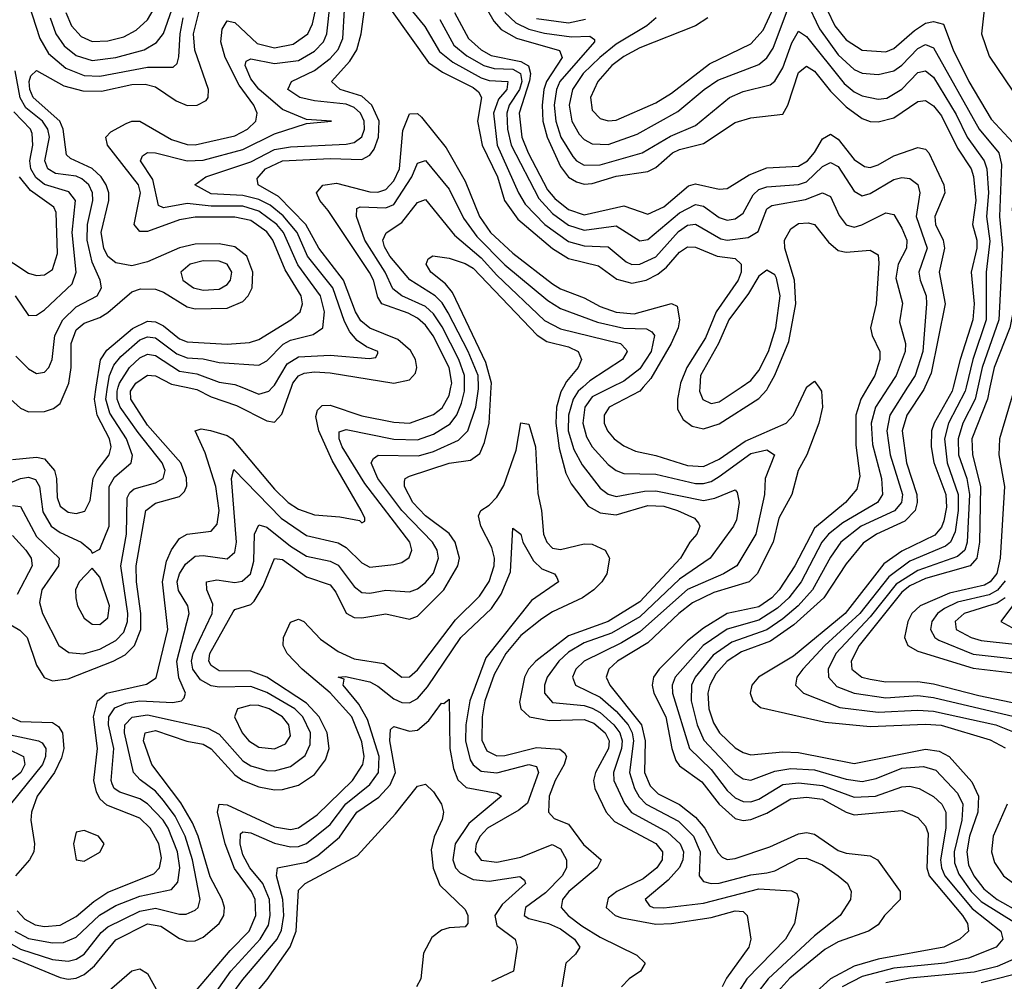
# Model space of a CAD drawing. Header units: inches. Extents: x 990535 to 1117859, y 769386 to 892122.
# Tile 841 of 1056: x 1043948 to 1046428, y 878504 to 880926. Entities that reach past the tile are written whole.
import ezdxf

# ---------------------------------------------------------------- set-up
doc = ezdxf.new("R2010")
doc.units = ezdxf.units.IN
doc.header["$MEASUREMENT"] = 0
doc.layers.add('B0847', color=7, linetype='Continuous')
doc.layers.add('B0848', color=7, linetype='Continuous')

msp = doc.modelspace()

# ---------------------------------------------------------------- linework, layer by layer
at = {"layer": 'B0847', "color": 5}
for points, elevation in [([(1043890, 879745.9), (1043950, 879770.3), (1043970, 879773.3), (1043987.9, 879767.9), (1043997.6, 879750), (1044006.1, 879686.1), (1044027.3, 879650), (1044050, 879634), (1044102.6, 879610), (1044126.7, 879590), (1044130, 879582), (1044150, 879592.1), (1044173.3, 879650), (1044173, 879750), (1044186.4, 879773.6), (1044228.6, 879810), (1044231.6, 879828.4), (1044216.4, 879870), (1044175.1, 879935.1), (1044164.5, 879970), (1044169.2, 880000)], 3560), ([(1043906.3, 878610), (1043950, 878584.8), (1044030, 878559.3), (1044070, 878554.8), (1044090, 878560.1), (1044110, 878572.5), (1044152.8, 878627.2), (1044170, 878641.3), (1044250, 878681), (1044290, 878688.1), (1044350, 878673.1), (1044367.1, 878672.9), (1044390, 878683.1), (1044397.3, 878690), (1044402.7, 878710), (1044383.1, 878810), (1044365, 878870), (1044339.7, 878919.7), (1044310, 878959), (1044290, 878982.9), (1044251.3, 879011.3), (1044234.5, 879030), (1044211.6, 879130), (1044212.3, 879150), (1044230.8, 879169.2), (1044270, 879175.3), (1044421.9, 879141.9), (1044450, 879126.6), (1044510, 879059.5), (1044530, 879046.5), (1044570, 879034.7), (1044590, 879034.4), (1044630, 879045.1), (1044667.2, 879072.8), (1044679.5, 879100.5), (1044680.1, 879130), (1044660.7, 879170), (1044640.7, 879190), (1044570, 879231.6), (1044530, 879246.4), (1044450, 879244.5), (1044430, 879248.4), (1044403.5, 879263.5), (1044383.6, 879290), (1044380.8, 879310), (1044385, 879330), (1044432.7, 879430), (1044434, 879454), (1044418.8, 879490), (1044418.5, 879510), (1044444.6, 879515.4), (1044490, 879508.4), (1044508.6, 879511.4), (1044528.9, 879530), (1044537.9, 879562.1), (1044539.1, 879630), (1044550, 879653.2), (1044570, 879647.8), (1044630, 879600.2), (1044670, 879574.9), (1044730, 879561.8), (1044750, 879552), (1044790, 879498.3), (1044810, 879483.1), (1044830, 879481.7), (1044870, 879488.9), (1044930, 879485.2), (1044950, 879492.8), (1044970, 879508.2), (1044990, 879532), (1045002.7, 879570), (1044999.5, 879590), (1044987.5, 879610), (1044910.8, 879690), (1044850.2, 879770), (1044833.5, 879810), (1044839.2, 879820.8), (1044850.9, 879829.1), (1044952.4, 879827.6), (1044990, 879838.2), (1045053.5, 879866.5), (1045076.8, 879890), (1045096.6, 879950), (1045103.9, 879996.1), (1045103.7, 880000)], 3440), ([(1043910.3, 880000), (1043924.3, 879970), (1043950, 879947.1), (1043970, 879938.3), (1044010, 879939.2), (1044033.3, 879946.7), (1044050, 879959.5), (1044067.3, 880000)], 3620), ([(1043911.3, 879410), (1043948.5, 879388.5), (1043966.3, 879370), (1043990, 879299.8), (1044009.1, 879269.1), (1044030, 879261.1), (1044070, 879265.4), (1044183.2, 879310), (1044213.8, 879326.2), (1044237.1, 879350), (1044252.8, 879390), (1044253, 879430), (1044241.6, 879510), (1044240.8, 879550), (1044265.2, 879690), (1044290, 879707.8), (1044350, 879724.6), (1044362.5, 879737.5), (1044368.4, 879751.6), (1044367.8, 879772.2), (1044353.9, 879810), (1044270, 879904.3), (1044227.7, 879970), (1044226.9, 879990), (1044233.4, 880000)], 3520), ([(1043930, 879818.2), (1043990, 879824.2), (1044010, 879819.4), (1044035.4, 879790), (1044040.7, 879770), (1044042.4, 879722.4), (1044050, 879700.8), (1044070, 879685.7), (1044090, 879681.9), (1044111.8, 879688.2), (1044125.1, 879714.9), (1044132.9, 879770), (1044142.6, 879790), (1044173.3, 879830), (1044178.2, 879850), (1044174.1, 879870), (1044143.3, 879930), (1044135.8, 879970), (1044140.5, 880000)], 3580), ([(1043930, 879702.1), (1043950, 879700.1), (1043990, 879624.3), (1044046.9, 879570), (1044045.2, 879550), (1044003.2, 879490), (1043997.9, 879457.9), (1044005.4, 879430), (1044046.4, 879350), (1044071.7, 879331.7), (1044108.6, 879328.6), (1044150, 879340.8), (1044190, 879361.9), (1044210, 879383.3), (1044219.2, 879410), (1044219.8, 879430), (1044202.2, 879550), (1044216.8, 879630), (1044218.5, 879721.5), (1044224.9, 879735.1), (1044236, 879744), (1044290, 879759.6), (1044308.8, 879770), (1044313.8, 879790), (1044306.4, 879810), (1044245.9, 879885.9), (1044200.8, 879950), (1044193.3, 879970), (1044193, 879990), (1044196, 880000)], 3540), ([(1043930, 878563.1), (1044050, 878513.7), (1044070, 878509.8), (1044090, 878512.3), (1044110, 878521.1), (1044136.5, 878543.5), (1044190, 878608.8), (1044270, 878648.5), (1044303, 878643), (1044350, 878611.9), (1044370, 878605.5), (1044390, 878605.9), (1044410, 878615.2), (1044450, 878650.1), (1044461.7, 878670), (1044463.9, 878690), (1044457.9, 878710), (1044427.2, 878767.2), (1044397.3, 878870), (1044383.2, 878903.2), (1044353.5, 878953.5), (1044280.2, 879050), (1044259.3, 879110), (1044263.5, 879130), (1044290, 879135.4), (1044368.9, 879108.9), (1044410, 879100.9), (1044430, 879089.5), (1044490, 879024.1), (1044510.2, 879010.2), (1044550, 878993.8), (1044590, 878986), (1044610, 878986.8), (1044650, 878998.3), (1044690, 879025.3), (1044718.3, 879061.7), (1044727.1, 879090), (1044722.4, 879130), (1044702.3, 879170), (1044670, 879204.6), (1044570, 879269.6), (1044530, 879285.2), (1044450, 879286.1), (1044430, 879299.1), (1044424.5, 879310), (1044426.9, 879330), (1044485.4, 879434.6), (1044490, 879440.3), (1044530, 879452.6), (1044538.3, 879461.7), (1044560.8, 879499.2), (1044590, 879569.1), (1044610, 879566.1), (1044670, 879522.7), (1044730, 879502.9), (1044744.3, 879484.3), (1044770, 879431.1), (1044790, 879420.2), (1044810, 879419.5), (1044869.7, 879429.7), (1044930, 879416), (1044950, 879424), (1045016.3, 879490), (1045051.2, 879550), (1045055.4, 879570), (1045045, 879610), (1045030, 879631.5), (1044970, 879676.5), (1044938.4, 879710), (1044917.1, 879750), (1044917.5, 879762.5), (1044919.2, 879770), (1044930, 879776.5), (1045030, 879809.1), (1045083.3, 879816.7), (1045106.8, 879833.2), (1045118.8, 879861.2), (1045130, 879910), (1045135.6, 880000)], 3420), ([(1043935.9, 878630), (1043970, 878611.8), (1044030, 878600.8), (1044058.2, 878601.8), (1044090, 878615.6), (1044149.2, 878670.8), (1044190, 878695.3), (1044250, 878718.5), (1044330, 878735.1), (1044346.3, 878753.7), (1044351.5, 878790), (1044344.9, 878830), (1044321.9, 878890), (1044309.5, 878910), (1044270, 878950.7), (1044250, 878963.4), (1044200, 878980), (1044185.8, 878990), (1044181.1, 879001.1), (1044177.9, 879010), (1044185.3, 879090), (1044171.7, 879150), (1044172.5, 879170), (1044187.1, 879192.9), (1044215.4, 879204.6), (1044250.2, 879210.2), (1044333.7, 879206.3), (1044355.1, 879210), (1044361.9, 879218.1), (1044365.3, 879230), (1044348.6, 879268.6), (1044343.2, 879310), (1044374.8, 879430), (1044371.4, 879450), (1044347.9, 879487.9), (1044344.8, 879510), (1044350, 879530), (1044365.7, 879554.3), (1044390, 879574.4), (1044410, 879576.1), (1044470, 879567.8), (1044490, 879584.8), (1044494, 879610), (1044481.2, 879770), (1044487.1, 879792.9), (1044606.3, 879670), (1044670, 879626.6), (1044750, 879608.1), (1044770, 879596.2), (1044810, 879557.5), (1044830, 879547.2), (1044890, 879553.5), (1044910, 879559.1), (1044928.9, 879571.1), (1044935.5, 879590), (1044930.2, 879610), (1044817.4, 879757.4), (1044760, 879850), (1044752.3, 879870), (1044752.6, 879887.4), (1044770, 879893.6), (1044890, 879869.4), (1044950, 879867.4), (1044990, 879882.2), (1045032.1, 879907.9), (1045049.2, 879930.8), (1045060.3, 879959.7), (1045068.3, 879990), (1045068.3, 880000)], 3460), ([(1043941.4, 878681.4), (1043960.3, 878660.3), (1043986.6, 878646.6), (1044010, 878642), (1044050, 878645.3), (1044090, 878667.4), (1044134.7, 878705.3), (1044170, 878728.3), (1044285.3, 878774.7), (1044299.6, 878790), (1044305, 878815), (1044298.2, 878850), (1044276.7, 878890), (1044250, 878915.2), (1044167.5, 878947.5), (1044150, 878963.7), (1044141, 878981), (1044134.9, 879010), (1044144.1, 879090), (1044133.9, 879170), (1044143.9, 879210), (1044166.8, 879230), (1044267.3, 879252.7), (1044291.8, 879268.2), (1044321, 879390), (1044307.4, 879510), (1044317.9, 879562.1), (1044330, 879590.6), (1044350, 879619.5), (1044370, 879630), (1044430, 879637.4), (1044445.1, 879654.9), (1044450.3, 879690), (1044442, 879750), (1044414.9, 879834.9), (1044389.5, 879890.5), (1044405, 879895), (1044428.5, 879891.5), (1044470, 879878.5), (1044483.4, 879870), (1044590, 879743.1), (1044624.3, 879710), (1044650, 879692.7), (1044690, 879679), (1044754, 879674), (1044804.1, 879664.1), (1044810, 879658.7), (1044817, 879663), (1044817.2, 879670), (1044808.2, 879690), (1044735.3, 879815.3), (1044701.4, 879890), (1044693.5, 879926.5), (1044697.8, 879942.2), (1044710, 879954.4), (1044730, 879955.2), (1044810, 879927.8), (1044890, 879912.5), (1044930, 879910), (1044990, 879931.2), (1045012, 879948), (1045030, 879979.6), (1045034.2, 880000)], 3480), ([(1044366.9, 880000), (1044394.1, 879994.1), (1044430, 879975.6), (1044494.2, 879954.2), (1044570, 879915.4), (1044590, 879912.1), (1044608.1, 879931.9), (1044632.2, 880000)], 3520), ([(1044507.1, 880000), (1044550, 879983), (1044575.4, 879990), (1044584.8, 880000)], 3540), ([(1045317.6, 880000), (1045311.3, 879988.7), (1045300, 879950), (1045298.2, 879910), (1045307, 879847), (1045323.4, 879783.4), (1045337, 879757), (1045380.2, 879700.2), (1045410, 879684.2), (1045450, 879678.9), (1045530, 879702), (1045570, 879700.4), (1045604.8, 879690), (1045647.3, 879670), (1045657.4, 879657.4), (1045661.3, 879650), (1045653.8, 879630), (1045636, 879610), (1045612.8, 879570), (1045510, 879459.7), (1045430, 879409.8), (1045330, 879374.1), (1045247.9, 879310), (1045229.6, 879290), (1045219.4, 879270), (1045207.2, 879207.2), (1045210.1, 879190), (1045231.8, 879170), (1045281.2, 879161.2), (1045370, 879163.5), (1045394.1, 879154.1), (1045422.9, 879130), (1045432.7, 879110), (1045430.9, 879090), (1045398.5, 879030), (1045393.6, 879010), (1045396.8, 878990), (1045425.5, 878930), (1045446.4, 878906.4), (1045550, 878851.3), (1045567.2, 878830), (1045566.2, 878810), (1045553, 878790), (1045518, 878762), (1045451.9, 878730), (1045430, 878713.2), (1045424.9, 878690), (1045448, 878670), (1045464.2, 878664.2), (1045550, 878647.8), (1045590, 878649.5), (1045690, 878664.7), (1045750, 878681.5), (1045770, 878680.1), (1045780.1, 878670), (1045789.5, 878610), (1045784.4, 878590), (1045728.3, 878511.7), (1045717.3, 878490)], 3420), ([(1045366.1, 880000), (1045354.9, 879990), (1045341.8, 879970), (1045330.4, 879930), (1045329.4, 879890), (1045343.4, 879843.4), (1045364.7, 879804.7), (1045410, 879746.3), (1045430, 879730.4), (1045450, 879725.3), (1045521.4, 879738.6), (1045550, 879739.5), (1045670, 879715.2), (1045699.2, 879720.8), (1045750, 879741.7), (1045755.4, 879735.4), (1045759.9, 879710), (1045753.8, 879666.2), (1045746.3, 879650), (1045687.4, 879570), (1045610, 879516.6), (1045510, 879422.2), (1045438.8, 879381.2), (1045370, 879356.4), (1045330, 879332.9), (1045305.7, 879310), (1045276.9, 879270), (1045269.8, 879250), (1045269.7, 879230), (1045290, 879206.1), (1045370, 879198.5), (1045390, 879192.1), (1045410, 879180.6), (1045444.6, 879150), (1045459.4, 879130), (1045465.5, 879110), (1045464.1, 879090), (1045443.4, 879030), (1045444.8, 879010), (1045471.6, 878951.6), (1045489, 878929), (1045579.7, 878879.7), (1045611.8, 878850), (1045619.6, 878830), (1045618.3, 878810), (1045609.7, 878790.3), (1045581.5, 878758.4), (1045523.2, 878710), (1045534.5, 878694.5), (1045543.7, 878690), (1045570, 878688.9), (1045670, 878701), (1045810, 878737.1), (1045892.3, 878732.3), (1045905.1, 878725.1), (1045910.1, 878710.1), (1045899.7, 878650), (1045877.1, 878610), (1045779.7, 878510), (1045760, 878480)], 3440), ([(1045438.9, 880000), (1045390, 879975.6), (1045371.8, 879950), (1045366.7, 879910), (1045375.2, 879875.2), (1045390, 879849.7), (1045430, 879805.4), (1045450, 879790.4), (1045470, 879782.8), (1045550, 879780.8), (1045650, 879758), (1045670, 879758), (1045690, 879763.1), (1045710, 879774.9), (1045790, 879833.5), (1045830, 879842.2), (1045848.9, 879830), (1045825.4, 879770), (1045824, 879730), (1045802.1, 879630), (1045754.6, 879550), (1045721, 879530), (1045630, 879490.8), (1045510, 879384.2), (1045463.8, 879356.2), (1045370.1, 879310), (1045349.1, 879290), (1045340.6, 879270), (1045347.7, 879250), (1045410, 879219.5), (1045450, 879184.5), (1045480.2, 879150), (1045490.5, 879130), (1045494.2, 879110), (1045483.8, 879030), (1045496.4, 878990), (1045508.3, 878968.3), (1045526.1, 878950), (1045607, 878907), (1045645.5, 878870), (1045661.8, 878830), (1045659.2, 878770), (1045670, 878755.3), (1045690, 878750.1), (1045710, 878751.4), (1045790, 878772.1), (1045830, 878777.3), (1045850, 878782.2), (1045910, 878813.1), (1045930, 878813.9), (1045970, 878797.2), (1046009.5, 878770), (1046032.9, 878750), (1046042.6, 878730), (1046040.7, 878710), (1046015, 878670), (1045950, 878618.3), (1045833, 878510), (1045802.4, 878470)], 3460), ([(1045518.6, 880000), (1045510, 879990.2), (1045433, 879950), (1045419.9, 879930), (1045420.4, 879910), (1045428.3, 879890), (1045445.5, 879870), (1045470, 879852.1), (1045499.4, 879839.4), (1045550, 879828.5), (1045630, 879803.2), (1045670, 879800.4), (1045710, 879818.6), (1045775.5, 879864.5), (1045878.7, 879910), (1045896.7, 879930), (1045930, 879999.8), (1045930.2, 880000)], 3480), ([(1045960.7, 880000), (1045967.5, 879990), (1045970.3, 879950), (1045960.5, 879910), (1045930.9, 879830), (1045909.2, 879790), (1045893.2, 879730), (1045859.8, 879670), (1045845.8, 879610), (1045805.2, 879530), (1045785.4, 879510), (1045696.4, 879483.6), (1045643, 879457), (1045608.3, 879430), (1045530, 879356.2), (1045453.5, 879310), (1045431.6, 879290), (1045425.2, 879270), (1045434.1, 879250), (1045513.8, 879150), (1045523.3, 879110), (1045521.7, 879030), (1045536.3, 878996.3), (1045556.2, 878976.2), (1045610, 878949.6), (1045650, 878917.1), (1045673.5, 878890), (1045707.3, 878827.3), (1045717.1, 878817.1), (1045730, 878811.1), (1045750, 878813.7), (1045837.3, 878842.7), (1045910, 878875.3), (1045930, 878878.9), (1045950, 878874.6), (1046010, 878833.9), (1046030, 878827), (1046090, 878820.5), (1046108.7, 878810), (1046165.6, 878730), (1046166.1, 878710), (1046126.7, 878670), (1046110, 878646.6), (1046085.9, 878630), (1046010, 878603.4), (1045975.7, 878584.3), (1045888.1, 878511.9), (1045850, 878470)], 3480), ([(1046084.3, 880000), (1046066.4, 879970), (1046054.2, 879930), (1046054.1, 879854.1), (1046064, 879776), (1046056.9, 879743.1), (1046028, 879710), (1045950, 879645.3), (1045900.3, 879550), (1045861.1, 879490), (1045842.9, 879470), (1045810, 879446.8), (1045730, 879430.7), (1045670, 879393.7), (1045630, 879361.6), (1045558.3, 879290), (1045544.8, 879270), (1045540.7, 879250), (1045545.6, 879230), (1045575.3, 879170), (1045590.2, 879090), (1045600.4, 879060.4), (1045610, 879046.8), (1045666.4, 879006.4), (1045710, 878950), (1045750, 878913.8), (1045770, 878909.2), (1045790, 878911.5), (1045830, 878927.7), (1045890, 878963.9), (1045930, 878968), (1045970, 878962.5), (1046030, 878930), (1046050, 878923.7), (1046170, 878934.1), (1046210, 878916.5), (1046230, 878894.5), (1046236, 878876), (1046233.3, 878790), (1046238.9, 878770), (1046322.4, 878670), (1046335, 878650), (1046338.3, 878630), (1046316.2, 878610), (1046275.5, 878590), (1046110, 878559.7), (1046050, 878542.4), (1045990.3, 878510), (1045945.9, 878470)], 3520), ([(1046136.3, 880000), (1046103.6, 879950), (1046092.9, 879910), (1046096, 879856), (1046118.9, 879770), (1046121.4, 879730), (1046108.6, 879710), (1046021, 879659), (1045985, 879630), (1045968.5, 879610), (1045916.1, 879510), (1045885.3, 879470), (1045856.5, 879443.6), (1045810, 879413.2), (1045730, 879391.1), (1045669.3, 879350), (1045598.6, 879270), (1045591.7, 879250), (1045592.5, 879230), (1045635.1, 879090), (1045690, 879037.7), (1045730, 878984.6), (1045750, 878966.2), (1045770, 878957.1), (1045790, 878956.3), (1045810, 878962.7), (1045870, 878999.4), (1045910, 879003.7), (1045970, 878996.9), (1046050, 878967.5), (1046103.5, 878970), (1046170, 878993.7), (1046190, 878995.1), (1046214, 878990), (1046250, 878969.3), (1046270.4, 878950.4), (1046280.5, 878930), (1046280.7, 878890), (1046267.7, 878810), (1046269.7, 878790), (1046278.5, 878770), (1046347.3, 878687.3), (1046419.1, 878630), (1046424.7, 878610), (1046407.7, 878590), (1046337.7, 878562.3), (1046278.5, 878550), (1046150, 878536.9), (1046070, 878516.2), (1046019.9, 878490)], 3540), ([(1045610.6, 880000), (1045604.5, 879970), (1045604.8, 879944.8), (1045619, 879919), (1045642.1, 879902.1), (1045670, 879894.9), (1045710, 879908.1), (1045810, 879972.1), (1045830, 879993.9), (1045833.4, 880000)], 3520), ([(1046184.1, 880000), (1046139.4, 879930), (1046131.8, 879890), (1046140.7, 879830), (1046171.3, 879730), (1046169.3, 879710), (1046151.4, 879688.6), (1046067.4, 879650), (1046016.3, 879610), (1045990, 879572.4), (1045945.2, 879490), (1045908.7, 879450), (1045870, 879416.9), (1045830, 879389), (1045741.6, 879358.4), (1045694.9, 879325.1), (1045649.1, 879270), (1045639.7, 879250), (1045639, 879210), (1045654.1, 879150), (1045671.6, 879111.6), (1045750, 879027.4), (1045770, 879013.9), (1045790, 879010.4), (1045850, 879033.3), (1045890, 879040), (1045950, 879037), (1046030, 879013.3), (1046070, 879007.1), (1046105.4, 879014.6), (1046170, 879041), (1046224.7, 879044.7), (1046255.4, 879035.4), (1046310, 878978.1), (1046323.6, 878950), (1046320.8, 878910), (1046301.7, 878830), (1046302.5, 878802.5), (1046313.5, 878773.5), (1046345, 878730), (1046370, 878704.7), (1046459, 878650)], 3560), ([(1045661, 880000), (1045660.4, 879990), (1045669, 879969), (1045690, 879959.1), (1045710, 879963), (1045765, 880000)], 3540), ([(1046228, 880000), (1046225.6, 879994.4), (1046182.9, 879930), (1046170.8, 879890), (1046182.1, 879810), (1046207.7, 879730), (1046208.9, 879710), (1046203.4, 879690), (1046177.5, 879662.5), (1046105.9, 879630), (1046072.3, 879607.7), (1046030, 879555.4), (1045973.5, 879470), (1045898.2, 879401.8), (1045839.5, 879360.5), (1045766.4, 879333.6), (1045730, 879310), (1045701.6, 879278.4), (1045685.9, 879250), (1045681.5, 879230), (1045684.1, 879190), (1045695.4, 879155.4), (1045711, 879130), (1045750, 879091.9), (1045770, 879079.9), (1045790, 879074.8), (1045870, 879082.1), (1045910, 879080.4), (1046050, 879052.3), (1046230, 879088.8), (1046264, 879084), (1046289.1, 879070), (1046346.5, 879006.5), (1046363.5, 878970), (1046361.4, 878930), (1046340.4, 878870), (1046333.3, 878830), (1046337.8, 878797.8), (1046351.3, 878770), (1046376.9, 878736.9), (1046409.8, 878709.8), (1046470, 878676.7)], 3580), ([(1046299.1, 880000), (1046296.6, 879990), (1046251.5, 879910), (1046244.9, 879890), (1046243.7, 879850), (1046250.6, 879810.6), (1046281, 879730), (1046282.3, 879697.7), (1046276.1, 879663.9), (1046270, 879648.1), (1046252.7, 879627.3), (1046170, 879587.3), (1046125, 879555.1), (1046027, 879430), (1045896.8, 879323.2), (1045808.9, 879270), (1045792.1, 879250), (1045787.7, 879230), (1045794.7, 879210), (1045813.8, 879193.8), (1045976.5, 879156.5), (1046090, 879145.9), (1046230, 879152), (1046269.1, 879149.1), (1046392.2, 879112.2), (1046430, 879091.8)], 3620), ([(1046331.9, 880000), (1046329.5, 879990), (1046287.9, 879910), (1046277.3, 879870), (1046284.5, 879810), (1046312.1, 879730), (1046312.1, 879690), (1046304.4, 879635.6), (1046292.8, 879610), (1046279.8, 879600.2), (1046190, 879562.2), (1046137.1, 879522.9), (1046064.1, 879430), (1045976, 879350), (1045920.9, 879290), (1045905.7, 879270), (1045902.2, 879250), (1045921.9, 879230), (1046013.5, 879193.5), (1046110, 879181.7), (1046210, 879186.7), (1046250, 879184.4), (1046406.6, 879150), (1046470, 879124.7)], 3640), ([(1046361.2, 880000), (1046354.4, 879970), (1046324, 879910), (1046311.8, 879870), (1046313.1, 879830), (1046333.6, 879770), (1046340.8, 879730), (1046334.9, 879610), (1046329, 879590), (1046310, 879573.6), (1046210, 879539), (1046156, 879504), (1046090, 879422.2), (1046003.6, 879330), (1045984, 879290), (1045984.9, 879270), (1046006.2, 879246.2), (1046049.9, 879229.9), (1046130, 879218.2), (1046210, 879223.5), (1046250, 879219.1), (1046467.6, 879167.6)], 3660), ([(1046391.9, 880000), (1046385.4, 879970), (1046346.1, 879870), (1046347.6, 879830), (1046368.1, 879750), (1046365.5, 879610), (1046359.2, 879570), (1046342.5, 879550), (1046230, 879518.6), (1046190, 879499.6), (1046170, 879483.8), (1046062.5, 879350), (1046042.7, 879310), (1046043.8, 879290), (1046068.9, 879270), (1046090, 879264.6), (1046130, 879257.9), (1046210, 879259), (1046250, 879253.6), (1046364.2, 879224.2), (1046529.7, 879189.7)], 3680), ([(1046454.8, 880000), (1046415.6, 879870), (1046414.6, 879830), (1046428.2, 879750), (1046417.9, 879570), (1046408.9, 879531.1), (1046392.6, 879510), (1046378.1, 879501.8), (1046290, 879481.8), (1046216.4, 879450), (1046195.5, 879430), (1046184.9, 879410), (1046177, 879370), (1046185.2, 879350), (1046210, 879335.4), (1046350, 879293), (1046450, 879281.2)], 3720), ([(1044370, 878453.7), (1044478.1, 878581.9), (1044525.7, 878630), (1044542.5, 878670), (1044540.8, 878710), (1044531.8, 878730), (1044488.5, 878788.5), (1044465.2, 878850), (1044446, 878930), (1044449.9, 878950.1), (1044470, 878948.7), (1044590, 878893.5), (1044630, 878886.4), (1044650, 878890.3), (1044696.8, 878923.2), (1044786.2, 879010), (1044812.4, 879050), (1044815.7, 879070), (1044810, 879107.3), (1044784.7, 879170), (1044730.2, 879230.2), (1044659.2, 879290), (1044621.5, 879330), (1044611.7, 879350), (1044612.3, 879370), (1044630, 879408.6), (1044650, 879415.9), (1044663.9, 879410), (1044705.5, 879365.5), (1044750, 879334.9), (1044790, 879316.3), (1044864.7, 879304.7), (1044910, 879270.1), (1044930, 879271.2), (1044950, 879288.2), (1045045.6, 879414.4), (1045105.9, 879474.1), (1045130, 879511.1), (1045142.8, 879550), (1045143.5, 879570), (1045136.9, 879596.9), (1045109.7, 879650), (1045103.7, 879676.3), (1045109.1, 879690), (1045130, 879702.7), (1045150, 879723.1), (1045167.1, 879752.9), (1045198.5, 879841.5), (1045210, 879910.6), (1045230, 879906.9), (1045246.8, 879850), (1045252.8, 879732.8), (1045262, 879690), (1045267.2, 879630), (1045275.3, 879610), (1045290, 879595.1), (1045310, 879591.5), (1045370, 879605.7), (1045390, 879605.3), (1045422.9, 879590), (1045433.9, 879570), (1045426.8, 879530), (1045414.3, 879510), (1045393.9, 879490), (1045365.2, 879470), (1045290, 879434.9), (1045262.8, 879417.2), (1045210, 879374.8), (1045172.2, 879330), (1045143.4, 879276.6), (1045119.8, 879210), (1045112.7, 879170), (1045111.6, 879111.6), (1045124.5, 879084.5), (1045150, 879071.9), (1045170, 879072.5), (1045250, 879092.5), (1045308.7, 879088.7), (1045319.8, 879079.8), (1045325.4, 879070), (1045319.5, 879050), (1045296.8, 879010), (1045281.5, 878970), (1045280.1, 878930), (1045294.1, 878914.1), (1045330, 878899.6), (1045368.4, 878848.4), (1045412.2, 878810), (1045402.7, 878790), (1045331.1, 878730), (1045315.3, 878710), (1045312, 878690), (1045329.1, 878670), (1045363.7, 878643.7), (1045410, 878615.6), (1045502.8, 878570), (1045523.5, 878550), (1045511.8, 878530), (1045482.7, 878510), (1045464, 878490)], 3380), ([(1044408.7, 878430), (1044479.4, 878530), (1044553.9, 878610), (1044574.2, 878645.8), (1044578.8, 878670), (1044577.4, 878710), (1044560.1, 878750), (1044527.9, 878790), (1044510, 878822.5), (1044502.8, 878850), (1044504.4, 878875.6), (1044510, 878880.8), (1044530, 878878.2), (1044590, 878852.1), (1044630, 878842.5), (1044650, 878843.5), (1044670, 878851), (1044730, 878899.4), (1044769.1, 878950.9), (1044830, 879000.1), (1044851.8, 879030), (1044853.4, 879070), (1044823.7, 879163.7), (1044801.8, 879201.8), (1044763, 879250), (1044764.9, 879264.9), (1044749.9, 879270.1), (1044768.5, 879271.5), (1044830, 879257.9), (1044850, 879247.7), (1044890, 879215.3), (1044910, 879205.9), (1044930, 879205), (1044950, 879216), (1044974.7, 879245.3), (1045059.1, 879370), (1045136.7, 879443.3), (1045160.7, 879479.3), (1045184.4, 879535.6), (1045190, 879645.5), (1045210, 879630.4), (1045215.5, 879610), (1045242.5, 879562.6), (1045263, 879543), (1045295.3, 879530), (1045301.2, 879521.2), (1045305.2, 879510), (1045237.2, 879462.8), (1045121.7, 879318.3), (1045081.7, 879210), (1045072, 879150), (1045070.8, 879110), (1045082.2, 879062.2), (1045090, 879048.9), (1045110, 879033.7), (1045150, 879028.7), (1045230, 879050), (1045250, 879044.7), (1045255, 879030), (1045226.9, 878953.1), (1045205.1, 878934.9), (1045126.5, 878890), (1045107.9, 878870), (1045097.8, 878850), (1045095.4, 878830), (1045110, 878809.2), (1045150, 878804.3), (1045210, 878816.6), (1045288.7, 878848.7), (1045310, 878837.6), (1045325, 878810), (1045325.2, 878790), (1045314.7, 878770), (1045272.7, 878727.3), (1045222.3, 878690), (1045218.2, 878670), (1045230, 878662.4), (1045279.8, 878650), (1045310, 878636.2), (1045345.6, 878610), (1045359, 878590), (1045347.8, 878572.2), (1045323.8, 878550), (1045313.6, 878490)], 3360), ([(1043930, 879626.4), (1043962.9, 879590), (1043976.6, 879570), (1043979.2, 879550), (1043941.7, 879478.3)], 3520), ([(1046430, 879512.6), (1046411, 879489), (1046390, 879477.7), (1046310, 879458.5), (1046277.3, 879442.7), (1046260.2, 879430), (1046245.4, 879410), (1046242.6, 879390), (1046253.4, 879370), (1046263.2, 879363.2), (1046350, 879328.2), (1046530, 879307.6)], 3740), ([(1046478.8, 879490), (1046419.3, 879410), (1046456.4, 879390)], 3780), ([(1046430.5, 879469.5), (1046410, 879456.3), (1046326.6, 879430), (1046304.4, 879410), (1046306.9, 879390), (1046344.7, 879370), (1046370, 879362.3), (1046530, 879344.4)], 3760), ([(1044434.7, 878405.3), (1044510, 878509), (1044596.6, 878610), (1044607.1, 878632.9), (1044613, 878670), (1044610.4, 878710.4), (1044594.4, 878770), (1044597.5, 878790), (1044670, 878804.2), (1044699, 878821), (1044753.1, 878866.9), (1044797.2, 878930), (1044852.2, 878967.8), (1044881.4, 878998.6), (1044894.3, 879030), (1044880, 879110), (1044882.1, 879137.9), (1044890, 879145.6), (1044930, 879134.3), (1044950, 879136.6), (1044978.8, 879161.2), (1045010, 879204.2), (1045016.2, 879203.8), (1045030, 879214.4), (1045031.6, 879090), (1045040.4, 879040.4), (1045051.5, 879011.5), (1045072.1, 878992.1), (1045150, 878978.1), (1045161.4, 878970), (1045078.9, 878901.1), (1045044.5, 878850), (1045038.5, 878810), (1045045.9, 878790), (1045057.1, 878777.1), (1045090, 878760.5), (1045130, 878756.5), (1045207.9, 878767.9), (1045219.2, 878759.2), (1045221.7, 878750), (1045162.8, 878697.2), (1045145, 878670), (1045150, 878644.6), (1045196, 878610), (1045201.2, 878590), (1045191.9, 878530), (1045136.5, 878503.5)], 3340), ([(1043924, 879170), (1043950, 879158.6), (1044030, 879156.1), (1044045.6, 879145.6), (1044055.4, 879130), (1044059, 879090), (1044052.9, 879067.1), (1044035.4, 879030), (1043991.5, 878970), (1043977.5, 878930), (1043976.2, 878910), (1043985.3, 878850), (1043983.3, 878830), (1043972.7, 878810), (1043937.4, 878770)], 3480), ([(1043924.4, 879124.4), (1043995.3, 879110), (1044004.4, 879104.4), (1044013.2, 879090), (1044012.9, 879070), (1044005.4, 879050), (1043924.8, 878950)], 3460), ([(1043916.4, 879090), (1043957.5, 879070), (1043961, 879050), (1043950.5, 879030), (1043877.4, 878970)], 3440), ([(1044490, 878410.9), (1044571.1, 878508.9), (1044628.8, 878591.2), (1044643.9, 878630), (1044650, 878733.4), (1044666.6, 878750), (1044799.1, 878820.9), (1044894.2, 878925.8), (1044950, 878995.2), (1044970, 879000.6), (1044990, 878981.5), (1045010.1, 878950), (1045015.5, 878930), (1045011.6, 878911.6), (1044992, 878868), (1044984.7, 878835.3), (1044989.2, 878789.2), (1045006.1, 878746.1), (1045070, 878684.6), (1045076.8, 878670), (1045076.6, 878650), (1045070, 878640.9), (1045030, 878638.7), (1045010, 878632.9), (1044985.9, 878614.1), (1044965.2, 878574.8), (1044958.6, 878510), (1044947.3, 878490)], 3320), ([(1046435.6, 878950), (1046399.8, 878870), (1046395.5, 878830), (1046403.6, 878803.6), (1046426.4, 878770), (1046452.4, 878750)], 3620), ([(1046457.8, 878562.2), (1046410, 878541.2), (1046352.5, 878527.5), (1046190, 878511.7), (1046130, 878500.7)], 3560), ([(1044155, 878465), (1044230, 878530.4), (1044250, 878535.5), (1044270, 878523.5), (1044310, 878450.9)], 3380), ([(1046486.8, 878530), (1046370, 878500)], 3580)]:
    msp.add_lwpolyline(points, dxfattribs=dict(at, elevation=elevation))
for points, elevation in [([(1044130, 879544.4), (1044097.6, 879510), (1044088.7, 879490), (1044088.8, 879470), (1044093.6, 879450), (1044110, 879418.6), (1044130, 879403.1), (1044150, 879402.9), (1044170, 879419.4), (1044173.9, 879450), (1044150, 879522)], 3560), ([(1044530, 879199.4), (1044496.5, 879190), (1044488.9, 879170), (1044508.5, 879130), (1044524.8, 879110), (1044550, 879093.5), (1044590, 879089.2), (1044617.7, 879102.3), (1044630, 879122), (1044626.1, 879150), (1044610, 879169.9), (1044576.6, 879190), (1044550, 879198.4)], 3460), ([(1044110, 878884.1), (1044090, 878879.8), (1044083.5, 878850), (1044089.7, 878809.7), (1044110, 878806.7), (1044150, 878829.2), (1044160.7, 878850), (1044146.5, 878870)], 3520)]:
    msp.add_lwpolyline(points, close=True, dxfattribs=dict(at, elevation=elevation))
at = {"layer": 'B0848', "color": 5}
for points, elevation in [([(1044064.1, 880944.1), (1044078.6, 880910), (1044102.9, 880882.9), (1044130, 880870.4), (1044170, 880872.2), (1044210, 880882.8), (1044241.1, 880898.9), (1044270, 880924.9), (1044331.1, 881030)], 3680), ([(1046377, 880950), (1046370.5, 880890), (1046390, 880833.9), (1046450, 880746), (1046516.8, 880676.8), (1046536, 880636), (1046543.7, 880590), (1046525.8, 880490), (1046533.2, 880453.2), (1046570, 880384.6), (1046590, 880374.5), (1046630, 880384.6), (1046690, 880408.5), (1046770, 880449.4), (1046840.8, 880470), (1046851.3, 880490), (1046838.2, 880510), (1046763.9, 880590), (1046699.5, 880650), (1046646.5, 880750), (1046558.3, 880858.3), (1046518, 880918), (1046481.9, 880990)], 3720), ([(1043970, 880966), (1043998.3, 880878.3), (1044020.4, 880840.4), (1044063.9, 880803.9), (1044110, 880785), (1044150, 880783.2), (1044270, 880806), (1044334.2, 880805.8), (1044344.8, 880815.2), (1044348.3, 880831.7), (1044351.8, 880890), (1044359.9, 880930)], 3640), ([(1044140.5, 880000), (1044151.2, 880068.8), (1044166.9, 880093.1), (1044232, 880148), (1044270, 880166.3), (1044290, 880165), (1044310, 880155), (1044350, 880122), (1044370, 880114.1), (1044470, 880108.2), (1044527, 880113), (1044550, 880120.1), (1044630.9, 880170), (1044654.4, 880190), (1044660.4, 880210), (1044656.9, 880230), (1044616.1, 880296.1), (1044585.3, 880370), (1044570, 880391.7), (1044530, 880419.9), (1044490, 880427.9), (1044390, 880428.5), (1044350, 880422), (1044270, 880392.4), (1044250, 880392.6), (1044236, 880410), (1044252.4, 880490), (1044247.3, 880510), (1044169.1, 880610), (1044165.1, 880630), (1044177.1, 880642.9), (1044215.7, 880664.3), (1044230, 880670.4), (1044250, 880669.7), (1044330, 880623.5), (1044370, 880611.6), (1044390, 880610.7), (1044490, 880633.5), (1044521.2, 880650), (1044542.4, 880670), (1044546.1, 880690), (1044537.2, 880710), (1044500.8, 880760.8), (1044465, 880830), (1044454.7, 880870), (1044457.9, 880902.1), (1044470, 880922.4), (1044490, 880918.7), (1044545.9, 880865.9), (1044590, 880854.9), (1044636.4, 880863.6), (1044673.5, 880890), (1044685.1, 880914.9), (1044699.4, 880980.6)], 3580), ([(1044169.2, 880000), (1044174, 880030), (1044184.5, 880055.5), (1044202.4, 880077.6), (1044250, 880119.1), (1044270, 880127.3), (1044290, 880124.8), (1044343.8, 880083.8), (1044370, 880074.1), (1044410, 880071.5), (1044450, 880062.3), (1044550, 880055.4), (1044570, 880066.9), (1044611.5, 880108.5), (1044630, 880118.3), (1044687.3, 880132.7), (1044711.1, 880150), (1044715.3, 880190), (1044705.3, 880230), (1044648.4, 880308.4), (1044612.7, 880390), (1044595.6, 880410), (1044550, 880443.3), (1044510, 880456.3), (1044430, 880456.3), (1044370, 880462.7), (1044310, 880451.9), (1044297.4, 880457.4), (1044283.3, 880523.3), (1044251.7, 880570), (1044257.1, 880582.9), (1044270, 880591), (1044290, 880590.7), (1044369.8, 880569.9), (1044410, 880572), (1044510, 880598.4), (1044590, 880637.9), (1044670, 880664.2), (1044733.3, 880670), (1044670, 880674), (1044610, 880699.8), (1044550, 880750.9), (1044530, 880776.3), (1044515.8, 880810), (1044518.5, 880821.5), (1044530, 880827.4), (1044590, 880815), (1044650, 880823.2), (1044690, 880846), (1044713.4, 880870), (1044721.5, 880890), (1044730, 880966)], 3560), ([(1044632.2, 880000), (1044635.7, 880010), (1044650, 880028.6), (1044664.6, 880035.4), (1044690, 880039.1), (1044730, 880036.4), (1044890, 880010.1), (1044930, 880018.5), (1044944.7, 880035.3), (1044948.4, 880050), (1044944.7, 880070), (1044932.4, 880092.4), (1044900.2, 880120.2), (1044830, 880148.6), (1044807.1, 880167.1), (1044793.6, 880190), (1044763.8, 880270), (1044701.1, 880350), (1044668.2, 880410), (1044600.1, 880480.1), (1044548.6, 880510), (1044545.7, 880525.7), (1044566.7, 880550), (1044610, 880570.2), (1044730, 880575.8), (1044810, 880573.7), (1044830, 880584.5), (1044840.5, 880599.5), (1044851.7, 880630), (1044853.5, 880670), (1044834.7, 880710), (1044810, 880733), (1044755.4, 880750), (1044733.2, 880770), (1044779, 880821), (1044797.2, 880850), (1044808, 880890), (1044818.6, 880970)], 3520), ([(1044918.2, 880970), (1044968.2, 880908.2), (1045005.1, 880845.1), (1045038.9, 880818.9), (1045110, 880779), (1045130, 880772.8), (1045177.8, 880770), (1045175.2, 880750), (1045154.3, 880725.7), (1045141, 880690), (1045150.4, 880610), (1045204.1, 880490), (1045221.3, 880461.3), (1045270.3, 880410), (1045330, 880367), (1045370, 880356), (1045430, 880353.2), (1045475.6, 880315.6), (1045490, 880309.5), (1045510, 880310.1), (1045550, 880328.6), (1045607.6, 880392.4), (1045630, 880408.1), (1045650.6, 880410.6), (1045713.6, 880373.6), (1045730, 880370.5), (1045782.8, 880377.2), (1045807.8, 880392.2), (1045830, 880449.4), (1045842.1, 880457.9), (1045927, 880473), (1045970, 880489.3), (1045990, 880480.1), (1046012.1, 880432.1), (1046030, 880408.8), (1046050, 880403.4), (1046069.1, 880409.1), (1046130, 880439.4), (1046150, 880435), (1046170, 880401), (1046182.5, 880370), (1046181.8, 880350), (1046160.6, 880310), (1046155, 880275), (1046171.8, 880211.8), (1046164.5, 880164.5), (1046179.2, 880110), (1046178.7, 880090), (1046155.9, 880030), (1046136.3, 880000)], 3540), ([(1045110, 880978.2), (1045142.2, 880922.2), (1045160.9, 880900.9), (1045199.1, 880879.1), (1045307.7, 880847.7), (1045314.2, 880830), (1045274.6, 880770), (1045268.2, 880750), (1045263.7, 880710), (1045265.8, 880670), (1045276.6, 880630), (1045310, 880555.9), (1045330, 880528.9), (1045350, 880517), (1045370, 880511.6), (1045390, 880512.8), (1045450, 880531.2), (1045530, 880543.7), (1045550, 880553.3), (1045592.3, 880590), (1045610, 880599), (1045670, 880613.7), (1045750, 880666.5), (1045790, 880678.4), (1045870, 880687.7), (1045882.8, 880710), (1045910, 880792.4), (1045930, 880808.3), (1045950, 880795.7), (1045990, 880745.4), (1046030, 880706.3), (1046070, 880677.1), (1046090, 880669.5), (1046110, 880668.1), (1046150, 880678.6), (1046210, 880719.4), (1046230, 880722.4), (1046250, 880708.8), (1046270, 880683.2), (1046310, 880602.4), (1046344.6, 880550), (1046350.8, 880530.8), (1046356.5, 880470), (1046348.4, 880410), (1046359.3, 880370), (1046358.8, 880350), (1046344.7, 880290), (1046351.9, 880210), (1046349, 880170), (1046316.7, 880070), (1046299.1, 880000)], 3620), ([(1045681.3, 880930), (1045650.1, 880910), (1045510, 880854.8), (1045470, 880833), (1045439.3, 880810), (1045404.2, 880770), (1045385.7, 880730), (1045390, 880697.8), (1045410, 880676.9), (1045430, 880670.5), (1045450, 880672.6), (1045550, 880716.6), (1045590, 880740.6), (1045685.6, 880814.4), (1045790, 880864.4), (1045820.9, 880899.1), (1045852.3, 880967.7)], 3680), ([(1045930, 880971.4), (1045962.7, 880902.7), (1046010, 880836.7), (1046050, 880800.4), (1046070, 880791.3), (1046110, 880787.6), (1046150, 880796.9), (1046170, 880811), (1046210, 880853.3), (1046230, 880862.9), (1046250, 880854.5), (1046365.1, 880650), (1046414, 880590), (1046420.9, 880560.9), (1046415.7, 880430), (1046423.7, 880350), (1046414.4, 880170), (1046372.4, 880050), (1046361.2, 880000)], 3660), ([(1044067.3, 880000), (1044071.6, 880010), (1044077.8, 880050), (1044077.2, 880110), (1044090, 880144.5), (1044110, 880161.4), (1044150, 880175.9), (1044170, 880188.6), (1044230, 880239.9), (1044251.8, 880248.2), (1044290, 880247.3), (1044310, 880239.7), (1044370, 880202.8), (1044390, 880197.8), (1044470, 880199.2), (1044510, 880216.3), (1044523.5, 880230), (1044533.4, 880250), (1044535.1, 880290), (1044520.1, 880330), (1044490, 880353.7), (1044450, 880361.5), (1044390, 880360.3), (1044350, 880350.9), (1044270, 880316), (1044230, 880305.7), (1044190, 880313.2), (1044170, 880329.6), (1044159.3, 880350), (1044152.6, 880390), (1044171.9, 880470), (1044172.2, 880490), (1044165.8, 880510), (1044152.8, 880530), (1044130, 880551.2), (1044076.1, 880576.1), (1044065.4, 880585.4), (1044057, 880650), (1044048.7, 880670), (1043981.7, 880730), (1043973.3, 880750), (1043971.3, 880770), (1043975.6, 880784.4), (1043990, 880797.9), (1044059, 880759), (1044106.4, 880746.4), (1044154.1, 880745.9), (1044230, 880762.1), (1044263.5, 880763.5), (1044290, 880756.9), (1044341.5, 880721.5), (1044370, 880709.8), (1044394.8, 880710), (1044417.5, 880722.5), (1044422.6, 880730), (1044423.6, 880750), (1044388.8, 880848.8), (1044385.9, 880890), (1044400.5, 880950)], 3620), ([(1044024.4, 880930), (1044038.5, 880890), (1044059.6, 880859.6), (1044090, 880835.4), (1044130, 880823.2), (1044190, 880830.5), (1044261.1, 880850), (1044292.2, 880867.8), (1044309.6, 880890.4), (1044330.7, 880950)], 3660), ([(1044584.8, 880000), (1044590, 880005.5), (1044621.4, 880058.6), (1044650, 880076.3), (1044730, 880081.2), (1044827.7, 880072.3), (1044844.7, 880075.3), (1044850, 880086), (1044850, 880090.3), (1044821.5, 880101.5), (1044797.8, 880117.8), (1044779.7, 880139.7), (1044765.8, 880165.8), (1044736.4, 880250), (1044673, 880330), (1044646.9, 880390), (1044611.7, 880431.7), (1044578.3, 880458.3), (1044550, 880472.7), (1044510, 880482.6), (1044430, 880487.3), (1044388.8, 880510), (1044416.5, 880530), (1044530, 880567.7), (1044590, 880598.4), (1044630, 880605.1), (1044770, 880612), (1044790, 880616.4), (1044809.5, 880630.5), (1044816.6, 880650), (1044815.8, 880670), (1044806.5, 880690), (1044790, 880704.6), (1044770, 880712.6), (1044690, 880721.3), (1044653.8, 880730), (1044623.4, 880750), (1044632.4, 880770), (1044690, 880797.5), (1044730, 880828.2), (1044750, 880850.5), (1044761.8, 880878.2), (1044766, 880950)], 3540), ([(1044885.9, 880945.9), (1044977.7, 880817.7), (1045013.1, 880793.1), (1045090, 880755.1), (1045103.5, 880743.5), (1045111.4, 880730), (1045100.7, 880670), (1045112.7, 880610), (1045151.5, 880530), (1045169.4, 880470), (1045203, 880423), (1045290, 880349.8), (1045330, 880324.1), (1045405.8, 880305.8), (1045451.8, 880271.8), (1045490, 880262.2), (1045525.5, 880270), (1045555.2, 880284.8), (1045577.4, 880302.6), (1045610, 880339.8), (1045630, 880353.3), (1045650, 880353), (1045704.7, 880330), (1045750, 880324), (1045765.5, 880310), (1045765.5, 880290), (1045757.9, 880270), (1045702, 880190), (1045675.8, 880124.2), (1045628, 880050), (1045612.6, 880010), (1045610.6, 880000)], 3520), ([(1045043.4, 880943.4), (1045078.4, 880878.4), (1045110, 880850), (1045135.6, 880835.6), (1045210, 880820.2), (1045229.7, 880809.7), (1045234.8, 880790), (1045231.6, 880771.6), (1045205.6, 880690), (1045212.6, 880630), (1045228.7, 880590), (1045277.5, 880497.5), (1045295.6, 880475.6), (1045330, 880447.3), (1045370, 880434), (1045470, 880456.5), (1045530, 880435.5), (1045570, 880454.4), (1045632.8, 880507.2), (1045650, 880512.6), (1045710, 880498.8), (1045730, 880500.1), (1045785.4, 880534.6), (1045830, 880552.6), (1045910, 880556.5), (1045932.1, 880570), (1045950, 880590.8), (1045970, 880625.7), (1045990, 880636.9), (1046010, 880624.7), (1046050, 880573.4), (1046075.8, 880555.8), (1046090, 880553.4), (1046110, 880560.1), (1046150, 880582.9), (1046210, 880603.8), (1046230, 880599.2), (1046237.9, 880590), (1046275.8, 880510), (1046278.1, 880490), (1046253.2, 880430), (1046254.9, 880410), (1046274.3, 880370), (1046277.5, 880350), (1046264.4, 880290), (1046279.4, 880210), (1046244.1, 880035.9), (1046228, 880000)], 3580), ([(1045170, 880943.4), (1045197.6, 880917.6), (1045230, 880902), (1045270, 880891.6), (1045338, 880882), (1045384, 880884), (1045395.9, 880875.9), (1045395.9, 880870), (1045308.2, 880770), (1045300, 880750), (1045294.3, 880710), (1045298.1, 880670), (1045311.3, 880630), (1045340.9, 880580.9), (1045350.2, 880570.2), (1045370, 880559.2), (1045410, 880559.9), (1045515.8, 880590), (1045587.3, 880632.7), (1045650, 880659.1), (1045735.9, 880730), (1045770, 880744.6), (1045838.4, 880761.6), (1045850, 880770.5), (1045870, 880804.2), (1045892.8, 880867.2), (1045910, 880896.6), (1045930, 880883.5), (1046024.6, 880764.6), (1046050, 880743.8), (1046070, 880734), (1046110, 880725.6), (1046131.8, 880728.2), (1046170, 880751), (1046210, 880793), (1046230, 880796.6), (1046250, 880781.2), (1046306.8, 880686.8), (1046334.6, 880630), (1046377.7, 880570), (1046383.9, 880550), (1046388.2, 880490), (1046383.4, 880430), (1046391.7, 880368.3), (1046382.8, 880290), (1046382.4, 880170), (1046348.5, 880070), (1046331.9, 880000)], 3640), ([(1045550.9, 880930), (1045527.6, 880910), (1045450, 880864), (1045409.3, 880830.7), (1045366.8, 880790), (1045340.4, 880750), (1045331.6, 880710), (1045338.5, 880670), (1045357.5, 880637.5), (1045370, 880624), (1045390, 880612.7), (1045430, 880611.6), (1045503, 880637), (1045605.9, 880694.1), (1045671.9, 880750), (1045706.5, 880773.5), (1045810, 880812.6), (1045830, 880829.3), (1045846, 880854), (1045882, 880950)], 3660), ([(1045981.7, 880950), (1046000.9, 880910), (1046030, 880874.5), (1046070, 880848.6), (1046130, 880844.8), (1046150, 880853.2), (1046201.7, 880898.3), (1046230, 880916.7), (1046250, 880921.4), (1046274.7, 880914.7), (1046298.9, 880850), (1046339, 880770), (1046394.8, 880674.8), (1046450, 880616.1), (1046461.2, 880590), (1046447.5, 880447.5), (1046464.8, 880310), (1046462.5, 880250), (1046441.9, 880150), (1046402.6, 880050), (1046391.9, 880000)], 3680), ([(1045006, 880926), (1045041.8, 880861.8), (1045074.5, 880834.5), (1045116.6, 880810), (1045142.6, 880802.6), (1045190, 880800.9), (1045209.2, 880790), (1045212.3, 880770), (1045206.8, 880750), (1045180.5, 880710), (1045174.9, 880690), (1045177, 880650), (1045186, 880610), (1045255.2, 880475.2), (1045290, 880437.3), (1045330, 880408), (1045370, 880395.7), (1045450, 880406.6), (1045510, 880368.8), (1045530, 880372.3), (1045610, 880439.4), (1045650, 880459.9), (1045670, 880456.2), (1045710, 880427.1), (1045730, 880421.1), (1045750, 880423.9), (1045770, 880438.2), (1045795.7, 880484.3), (1045810, 880497.8), (1045830, 880504.9), (1045910, 880510.7), (1045930, 880517.4), (1045970, 880555.6), (1045990, 880566.2), (1046010, 880556), (1046050, 880494), (1046070, 880482.3), (1046090, 880487.6), (1046150, 880523.4), (1046170, 880528.6), (1046190, 880526), (1046210.3, 880510.3), (1046215.1, 880490), (1046205.7, 880430), (1046233.6, 880350), (1046213, 880290), (1046215.9, 880270), (1046231, 880230), (1046232.1, 880210), (1046223, 880090), (1046203.3, 880030), (1046184.1, 880000)], 3560), ([(1045250, 880928.7), (1045330, 880917.9), (1045372.8, 880927.2)], 3660), ([(1043938.1, 880078.1), (1043970, 880046.3), (1043990, 880035), (1044010, 880038.4), (1044021.2, 880050), (1044029.9, 880070), (1044036.3, 880130), (1044056.1, 880170), (1044090, 880202.6), (1044143.1, 880230), (1044153.5, 880250), (1044150.3, 880270), (1044130, 880315.4), (1044117.5, 880370), (1044118.3, 880410), (1044132.3, 880470), (1044131.4, 880490), (1044121.7, 880510), (1044104.6, 880524.6), (1044090, 880531.4), (1044038.3, 880538.3), (1044018.9, 880550), (1044011.4, 880570), (1044022.6, 880630), (1044018.9, 880650), (1044004.8, 880670), (1043963.4, 880703.4), (1043948.9, 880728.9), (1043936.6, 880796.6)], 3640), ([(1043936.2, 880230), (1043970, 880181.1), (1043990, 880181.4), (1044010, 880194.6), (1044079.9, 880260.1), (1044089.9, 880290), (1044080.1, 880390), (1044088.5, 880470), (1044071.9, 880492), (1044010, 880510.2), (1043988.3, 880528.3), (1043976, 880550), (1043972.9, 880570), (1043981, 880610), (1043979.1, 880639.1), (1043974.8, 880650), (1043933.3, 880693.3)], 3660), ([(1045034.2, 880000), (1045036.3, 880010), (1045029.6, 880050), (1044989.6, 880129.6), (1044970, 880156), (1044950, 880173.6), (1044926.7, 880186.7), (1044860.4, 880210), (1044850, 880226.5), (1044839.3, 880270), (1044829, 880289), (1044724.9, 880444.9), (1044703.7, 880470), (1044695.6, 880490), (1044711.3, 880508.7), (1044745.9, 880514.1), (1044830, 880492.4), (1044850, 880491.1), (1044870, 880498.4), (1044890, 880519.6), (1044904.3, 880550), (1044913.2, 880646.8), (1044930, 880688.6), (1044950, 880689.2), (1044960.1, 880680.1), (1045022.5, 880602.5), (1045070, 880518.7), (1045105.8, 880430), (1045133.4, 880390), (1045190, 880337.5), (1045290, 880260.3), (1045310, 880248.1), (1045370, 880225.5), (1045410, 880203), (1045450, 880188.9), (1045495.4, 880184.6), (1045590, 880210.9), (1045604, 880204), (1045609.8, 880170), (1045606.6, 880150), (1045588.7, 880110), (1045537.9, 880022.1), (1045518.6, 880000)], 3480), ([(1045068.3, 880000), (1045068.5, 880030), (1045054.1, 880070), (1045012.1, 880152.1), (1044990, 880185.1), (1044970, 880203.1), (1044910.3, 880230.3), (1044887.8, 880247.8), (1044868.7, 880290), (1044816.9, 880370), (1044795.8, 880430), (1044797.2, 880450), (1044805.3, 880454.7), (1044870, 880452), (1044890, 880460.1), (1044935.9, 880530), (1044950, 880564.5), (1044970, 880571.1), (1045030, 880499.2), (1045065.7, 880425.7), (1045099.5, 880379.5), (1045170, 880308.2), (1045278.4, 880218.4), (1045310, 880198.6), (1045403.7, 880163.7), (1045470, 880148.9), (1045527.1, 880147.1), (1045539.9, 880139.9), (1045546.5, 880130), (1045538.6, 880090), (1045510, 880046), (1045470, 880015.5), (1045438.9, 880000)], 3460), ([(1043895.6, 880335.6), (1043970, 880287.2), (1043990, 880281.4), (1044010, 880282.7), (1044030, 880296.4), (1044042.8, 880337.2), (1044040, 880440), (1044033.6, 880453.6), (1043975.1, 880495.1), (1043947.1, 880530)], 3680), ([(1045103.7, 880000), (1045102.3, 880030), (1045077.5, 880090), (1045027.3, 880187.3), (1045012.4, 880212.4), (1044994.5, 880230), (1044930.5, 880270.5), (1044880.2, 880330), (1044866.6, 880353.4), (1044862.8, 880370), (1044870.9, 880389.1), (1044910, 880415.1), (1044950, 880465.1), (1044970, 880473.2), (1045042.7, 880382.7), (1045110, 880325.8), (1045150, 880282.1), (1045270, 880167.9), (1045310, 880147), (1045461.2, 880110), (1045475.5, 880095.5), (1045478.4, 880090), (1045466.6, 880070), (1045384, 880016), (1045366.1, 880000)], 3440), ([(1045833.4, 880000), (1045850, 880030.1), (1045885.1, 880114.9), (1045903.3, 880210), (1045899.9, 880270), (1045875.3, 880350), (1045874.5, 880370), (1045890, 880398.6), (1045910, 880412.3), (1045934.4, 880414.4), (1045950, 880409.5), (1045985, 880365), (1046010, 880344.2), (1046030, 880339.8), (1046090, 880345.1), (1046110, 880333.6), (1046112.4, 880312.4), (1046105.6, 880210), (1046090.9, 880150), (1046095.3, 880130), (1046114.2, 880090), (1046114.9, 880070), (1046102.2, 880030), (1046084.3, 880000)], 3520), ([(1045135.6, 880000), (1045136.2, 880010), (1045122, 880062), (1045038.2, 880238.2), (1045020.3, 880260.3), (1044983.4, 880290), (1044971.9, 880310), (1044977, 880323), (1044988.7, 880331.3), (1045030, 880325.3), (1045070, 880311.9), (1045090, 880300.2), (1045251.2, 880131.2), (1045275.6, 880115.6), (1045330, 880101.8), (1045354.6, 880090), (1045362.7, 880070), (1045354.3, 880050), (1045325.6, 880014.4), (1045317.6, 880000)], 3420), ([(1045765, 880000), (1045790, 880016.9), (1045810, 880042.3), (1045834.3, 880090), (1045852.6, 880150), (1045863.3, 880230), (1045854.5, 880274.5), (1045850, 880282.9), (1045830, 880294.8), (1045810, 880279.6), (1045783.8, 880236.2), (1045734.5, 880170), (1045707.8, 880110), (1045662.6, 880030), (1045661, 880000)], 3540), ([(1044196, 880000), (1044198.9, 880010), (1044224.3, 880050), (1044250, 880074.1), (1044270, 880083.5), (1044290, 880080.3), (1044350, 880040.6), (1044393.6, 880033.6), (1044450, 880013.2), (1044490, 880006.8), (1044507.1, 880000)], 3540), ([(1044233.4, 880000), (1044239.9, 880010), (1044270, 880030.1), (1044290, 880028.9), (1044330, 880008.1), (1044366.9, 880000)], 3520), ([(1045930.2, 880000), (1045950, 880015.5), (1045960.7, 880000)], 3480)]:
    msp.add_lwpolyline(points, dxfattribs=dict(at, elevation=elevation))
at = {"layer": 'B0848', "color": 5, "elevation": 3640}
msp.add_lwpolyline([(1044410, 880318.2), (1044377.5, 880310), (1044353.4, 880290), (1044359, 880270), (1044385.9, 880250), (1044410, 880244.4), (1044450, 880246.7), (1044470, 880258.6), (1044478.8, 880270), (1044482, 880290), (1044470, 880310.2), (1044450, 880317.8)], close=True, dxfattribs=at)

doc.saveas('drawing.dxf')
